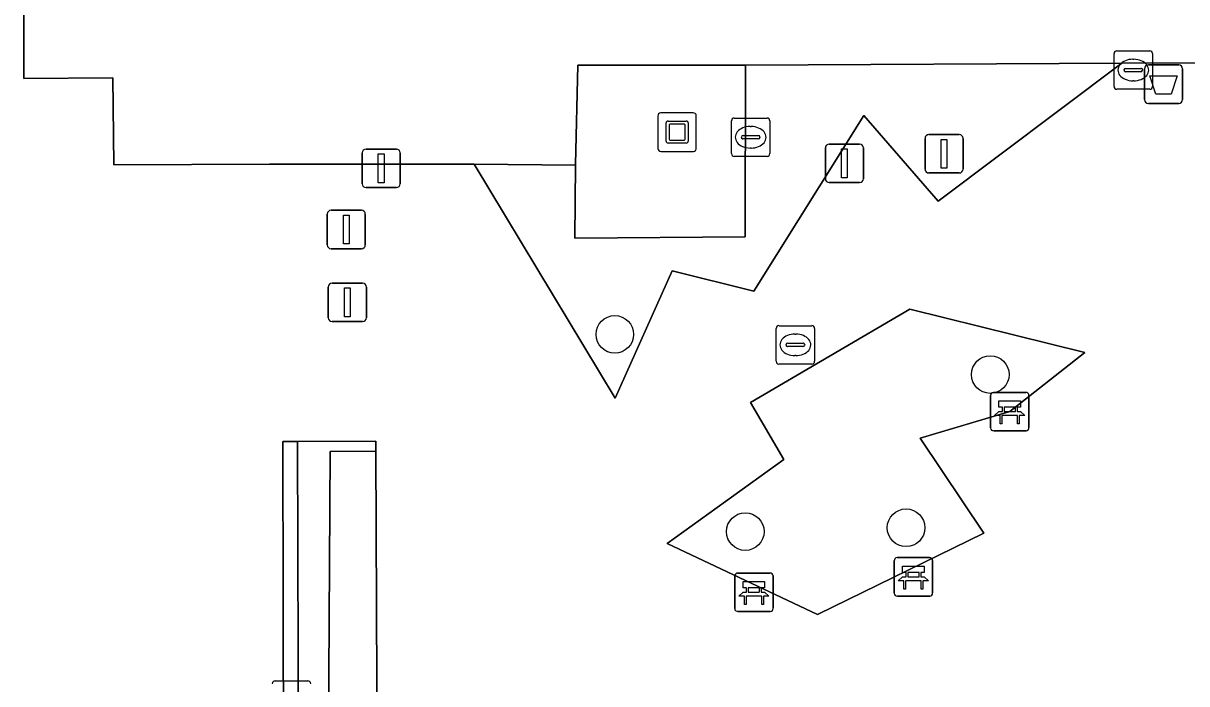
# Model space of a CAD drawing. Extents: x 160203 to 161530, y 379528 to 381797.
# Drawn here: x 160857.11 to 160887.38, y 380752.03 to 380769.2 of the extents above; entities that cross this region are included whole.
import ezdxf

# ---------------------------------------------------------------- set-up
doc = ezdxf.new("R2010")
doc.units = 0
for name, color, linetype in [('IMGEO_Afsluitpaal', 7, 'Continuous'), ('IMGEO_Afvalbak', 7, 'Continuous'), ('IMGEO_Bank', 7, 'Continuous'), ('IMGEO_Boom', 7, 'Continuous'), ('IMGEO_Groenvoorziening', 7, 'Continuous'), ('IMGEO_Haag', 7, 'Continuous'), ('IMGEO_Kolk', 7, 'Continuous'), ('IMGEO_Kunstobject', 7, 'Continuous'), ('IMGEO_Lichtmast', 7, 'Continuous'), ('IMGEO_Muur', 7, 'Continuous'), ('IMGEO_Parkeervlak_open', 7, 'Continuous'), ('IMGEO_Rioolput', 7, 'Continuous')]:
    doc.layers.add(name, color=color, linetype=linetype)

msp = doc.modelspace()

# ---------------------------------------------------------------- linework, layer by layer
at = {"layer": 'IMGEO_Afsluitpaal'}
for p, q in [((160880.575, 380765.409), (160880.575, 380766.209)), ((160880.575, 380766.209), (160880.575, 380765.409)), ((160880.675, 380766.309), (160881.465, 380766.309)), ((160881.465, 380766.309), (160880.675, 380766.309)), ((160881.565, 380766.209), (160881.565, 380765.409)), ((160881.565, 380765.409), (160881.565, 380766.209)), ((160881.465, 380765.309), (160880.675, 380765.309)), ((160880.675, 380765.309), (160881.465, 380765.309)), ((160865.023, 380763.44), (160865.023, 380764.24)), ((160865.023, 380764.24), (160865.023, 380763.44)), ((160865.123, 380764.34), (160865.913, 380764.34)), ((160865.913, 380764.34), (160865.123, 380764.34)), ((160866.013, 380764.24), (160866.013, 380763.44)), ((160866.013, 380763.44), (160866.013, 380764.24)), ((160865.913, 380763.34), (160865.123, 380763.34)), ((160865.123, 380763.34), (160865.913, 380763.34)), ((160865.15, 380762.443), (160865.94, 380762.443)), ((160865.94, 380762.443), (160865.15, 380762.443)), ((160865.05, 380761.543), (160865.05, 380762.343)), ((160865.05, 380762.343), (160865.05, 380761.543)), ((160866.04, 380762.343), (160866.04, 380761.543)), ((160866.04, 380761.543), (160866.04, 380762.343)), ((160865.94, 380761.443), (160865.15, 380761.443)), ((160865.15, 380761.443), (160865.94, 380761.443))]:
    msp.add_line(p, q, dxfattribs=at)
for points in [[(160880.995, 380766.184), (160881.145, 380766.184), (160881.145, 380765.434), (160880.995, 380765.434), (160880.995, 380766.184)], [(160865.443, 380764.215), (160865.593, 380764.215), (160865.593, 380763.465), (160865.443, 380763.465), (160865.443, 380764.215)], [(160865.47, 380762.318), (160865.62, 380762.318), (160865.62, 380761.568), (160865.47, 380761.568), (160865.47, 380762.318)]]:
    msp.add_lwpolyline(points, dxfattribs=at)
for centre, start, end in [((160880.675, 380766.209), 90, 180), ((160880.675, 380766.209), 90, 180), ((160881.465, 380766.209), 0, 90), ((160881.465, 380766.209), 360, 90), ((160880.675, 380765.409), 180, 270), ((160880.675, 380765.409), 180, 270), ((160881.465, 380765.409), 270, 0), ((160881.465, 380765.409), 270, 0), ((160865.123, 380764.24), 90, 180), ((160865.123, 380764.24), 90, 180), ((160865.913, 380764.24), 0, 90), ((160865.913, 380764.24), 360, 90), ((160865.123, 380763.44), 180, 270), ((160865.123, 380763.44), 180, 270), ((160865.913, 380763.44), 270, 0), ((160865.913, 380763.44), 270, 0), ((160865.15, 380762.343), 90, 180), ((160865.15, 380762.343), 90, 180), ((160865.94, 380762.343), 0, 90), ((160865.94, 380762.343), 360, 90), ((160865.15, 380761.543), 180, 270), ((160865.15, 380761.543), 180, 270), ((160865.94, 380761.543), 270, 0), ((160865.94, 380761.543), 270, 0)]:
    msp.add_arc(centre, 0.1, start, end, dxfattribs=at)
at = {"layer": 'IMGEO_Afvalbak'}
for p, q in [((160886.285, 380767.219), (160886.285, 380768.019)), ((160886.285, 380768.019), (160886.285, 380767.219)), ((160886.385, 380768.119), (160887.175, 380768.119)), ((160887.175, 380768.119), (160886.385, 380768.119)), ((160887.275, 380768.019), (160887.275, 380767.219)), ((160887.275, 380767.219), (160887.275, 380768.019)), ((160887.175, 380767.119), (160886.385, 380767.119)), ((160886.385, 380767.119), (160887.175, 380767.119))]:
    msp.add_line(p, q, dxfattribs=at)
msp.add_lwpolyline([(160886.428, 380767.833), (160887.132, 380767.833), (160886.983, 380767.363), (160886.577, 380767.363), (160886.428, 380767.833)], dxfattribs=at)
for centre, start, end in [((160886.385, 380768.019), 90, 180), ((160886.385, 380768.019), 90, 180), ((160887.175, 380768.019), 0, 90), ((160887.175, 380768.019), 360, 90), ((160886.385, 380767.219), 180, 270), ((160886.385, 380767.219), 180, 270), ((160887.175, 380767.219), 270, 0), ((160887.175, 380767.219), 270, 0)]:
    msp.add_arc(centre, 0.1, start, end, dxfattribs=at)
at = {"layer": 'IMGEO_Bank'}
for p, q in [((160882.28, 380758.678), (160882.28, 380759.519)), ((160882.28, 380759.519), (160882.28, 380758.678)), ((160882.355, 380759.603), (160883.196, 380759.603)), ((160883.196, 380759.603), (160882.355, 380759.603)), ((160883.28, 380759.528), (160883.28, 380758.687)), ((160883.28, 380758.687), (160883.28, 380759.528)), ((160882.589, 380759.109), (160882.589, 380759.215)), ((160882.633, 380759.215), (160882.633, 380759.109)), ((160882.921, 380759.221), (160882.639, 380759.221)), ((160882.639, 380759.103), (160882.921, 380759.103)), ((160882.927, 380759.109), (160882.927, 380759.215)), ((160882.971, 380759.215), (160882.971, 380759.109)), ((160882.977, 380759.001), (160882.584, 380759.001)), ((160883.205, 380758.603), (160882.364, 380758.603)), ((160882.364, 380758.603), (160883.205, 380758.603)), ((160879.773, 380754.379), (160879.773, 380755.22)), ((160879.773, 380755.22), (160879.773, 380754.379)), ((160879.848, 380755.304), (160880.689, 380755.304)), ((160880.689, 380755.304), (160879.848, 380755.304)), ((160880.773, 380755.229), (160880.773, 380754.388)), ((160880.773, 380754.388), (160880.773, 380755.229)), ((160875.698, 380754.905), (160876.539, 380754.905)), ((160876.539, 380754.905), (160875.698, 380754.905)), ((160880.082, 380754.81), (160880.082, 380754.916)), ((160880.126, 380754.916), (160880.126, 380754.81)), ((160880.414, 380754.922), (160880.132, 380754.922)), ((160880.42, 380754.81), (160880.42, 380754.916)), ((160880.464, 380754.916), (160880.464, 380754.81)), ((160875.623, 380753.98), (160875.623, 380754.821)), ((160875.623, 380754.821), (160875.623, 380753.98)), ((160876.623, 380754.83), (160876.623, 380753.989)), ((160876.623, 380753.989), (160876.623, 380754.83)), ((160880.47, 380754.702), (160880.077, 380754.702)), ((160880.132, 380754.804), (160880.414, 380754.804)), ((160876.32, 380754.303), (160875.927, 380754.303)), ((160875.932, 380754.411), (160875.932, 380754.517)), ((160875.976, 380754.517), (160875.976, 380754.411)), ((160876.264, 380754.523), (160875.982, 380754.523)), ((160875.982, 380754.405), (160876.264, 380754.405)), ((160876.27, 380754.411), (160876.27, 380754.517)), ((160876.314, 380754.517), (160876.314, 380754.411)), ((160880.698, 380754.304), (160879.857, 380754.304)), ((160879.857, 380754.304), (160880.698, 380754.304)), ((160876.548, 380753.905), (160875.707, 380753.905)), ((160875.707, 380753.905), (160876.548, 380753.905))]:
    msp.add_line(p, q, dxfattribs=at)
for points in [[(160882.527, 380759.001), (160882.385, 380759.001), (160882.497, 380759.103), (160882.583, 380759.103)], [(160882.583, 380759.221), (160882.497, 380759.221), (160882.497, 380759.382), (160883.06, 380759.382), (160883.06, 380759.221), (160882.977, 380759.221)], [(160882.977, 380759.103), (160883.06, 380759.103), (160883.172, 380759.001), (160883.033, 380759.001)], [(160882.577, 380758.994), (160882.577, 380758.787), (160882.534, 380758.787), (160882.534, 380758.994)], [(160883.027, 380758.994), (160883.027, 380758.787), (160882.983, 380758.787), (160882.983, 380758.994)], [(160880.076, 380754.922), (160879.99, 380754.922), (160879.99, 380755.083), (160880.553, 380755.083), (160880.553, 380754.922), (160880.47, 380754.922)], [(160875.926, 380754.523), (160875.84, 380754.523), (160875.84, 380754.684), (160876.403, 380754.684), (160876.403, 380754.523), (160876.32, 380754.523)], [(160880.02, 380754.702), (160879.878, 380754.702), (160879.99, 380754.804), (160880.076, 380754.804)], [(160880.07, 380754.695), (160880.07, 380754.488), (160880.027, 380754.488), (160880.027, 380754.695)], [(160880.47, 380754.804), (160880.553, 380754.804), (160880.665, 380754.702), (160880.526, 380754.702)], [(160880.52, 380754.695), (160880.52, 380754.488), (160880.476, 380754.488), (160880.476, 380754.695)], [(160875.87, 380754.303), (160875.728, 380754.303), (160875.84, 380754.405), (160875.926, 380754.405)], [(160875.92, 380754.296), (160875.92, 380754.089), (160875.877, 380754.089), (160875.877, 380754.296)], [(160876.32, 380754.405), (160876.403, 380754.405), (160876.515, 380754.303), (160876.376, 380754.303)], [(160876.37, 380754.296), (160876.37, 380754.089), (160876.326, 380754.089), (160876.326, 380754.296)]]:
    msp.add_lwpolyline(points, dxfattribs=at)
for centre, radius, start, end in [((160882.358, 380759.525), 0.0779, 92.4484, 184.2845), ((160882.358, 380759.525), 0.0779, 92.4484, 184.2845), ((160883.202, 380759.525), 0.0779, 2.4484, 94.2845), ((160883.202, 380759.525), 0.0779, 2.4484, 94.2845), ((160882.582, 380759.214), 0.00671, 2.8957, 87.1043), ((160882.582, 380759.11), 0.00671, 272.8957, 357.1043), ((160882.639, 380759.214), 0.00671, 92.8957, 177.1043), ((160882.639, 380759.11), 0.00671, 182.8957, 267.1043), ((160882.921, 380759.214), 0.00671, 2.8957, 87.1043), ((160882.921, 380759.11), 0.00671, 272.8957, 357.1043), ((160882.978, 380759.214), 0.00671, 92.8957, 177.1043), ((160882.978, 380759.11), 0.00671, 182.8957, 267.1043), ((160882.527, 380758.994), 0.00671, 2.8957, 87.1043), ((160882.584, 380758.994), 0.00671, 92.8957, 177.1043), ((160882.976, 380758.994), 0.00671, 2.8957, 87.1043), ((160883.033, 380758.994), 0.00671, 92.8957, 177.1043), ((160882.358, 380758.681), 0.0779, 182.4484, 274.2845), ((160882.358, 380758.681), 0.0779, 182.4484, 274.2845), ((160883.202, 380758.681), 0.0779, 272.4484, 4.2845), ((160883.202, 380758.681), 0.0779, 272.4484, 4.2845), ((160879.851, 380755.226), 0.0779, 92.4484, 184.2845), ((160879.851, 380755.226), 0.0779, 92.4484, 184.2845), ((160880.695, 380755.226), 0.0779, 2.4484, 94.2845), ((160880.695, 380755.226), 0.0779, 2.4484, 94.2845), ((160875.701, 380754.827), 0.0779, 92.4484, 184.2845), ((160875.701, 380754.827), 0.0779, 92.4484, 184.2845), ((160876.545, 380754.827), 0.0779, 2.4484, 94.2845), ((160876.545, 380754.827), 0.0779, 2.4484, 94.2845), ((160880.075, 380754.915), 0.00671, 2.8957, 87.1043), ((160880.132, 380754.915), 0.00671, 92.8957, 177.1043), ((160880.414, 380754.915), 0.00671, 2.8957, 87.1043), ((160880.471, 380754.915), 0.00671, 92.8957, 177.1043), ((160880.02, 380754.695), 0.00671, 2.8957, 87.1043), ((160880.077, 380754.695), 0.00671, 92.8957, 177.1043), ((160880.075, 380754.811), 0.00671, 272.8957, 357.1043), ((160880.132, 380754.811), 0.00671, 182.8957, 267.1043), ((160880.414, 380754.811), 0.00671, 272.8957, 357.1043), ((160880.471, 380754.811), 0.00671, 182.8957, 267.1043), ((160880.469, 380754.695), 0.00671, 2.8957, 87.1043), ((160880.526, 380754.695), 0.00671, 92.8957, 177.1043), ((160875.87, 380754.296), 0.00671, 2.8957, 87.1043), ((160875.927, 380754.296), 0.00671, 92.8957, 177.1043), ((160875.925, 380754.516), 0.00671, 2.8957, 87.1043), ((160875.925, 380754.412), 0.00671, 272.8957, 357.1043), ((160875.982, 380754.516), 0.00671, 92.8957, 177.1043), ((160875.982, 380754.412), 0.00671, 182.8957, 267.1043), ((160876.264, 380754.516), 0.00671, 2.8957, 87.1043), ((160876.264, 380754.412), 0.00671, 272.8957, 357.1043), ((160876.321, 380754.516), 0.00671, 92.8957, 177.1043), ((160876.321, 380754.412), 0.00671, 182.8957, 267.1043), ((160876.319, 380754.296), 0.00671, 2.8957, 87.1043), ((160876.376, 380754.296), 0.00671, 92.8957, 177.1043), ((160879.851, 380754.382), 0.0779, 182.4484, 274.2845), ((160879.851, 380754.382), 0.0779, 182.4484, 274.2845), ((160880.695, 380754.382), 0.0779, 272.4484, 4.2845), ((160880.695, 380754.382), 0.0779, 272.4484, 4.2845), ((160875.701, 380753.983), 0.0779, 182.4484, 274.2845), ((160875.701, 380753.983), 0.0779, 182.4484, 274.2845), ((160876.545, 380753.983), 0.0779, 272.4484, 4.2845), ((160876.545, 380753.983), 0.0779, 272.4484, 4.2845)]:
    msp.add_arc(centre, radius, start, end, dxfattribs=at)
at = {"layer": 'IMGEO_Boom'}
for centre in [(160872.504, 380761.112), (160882.273, 380760.066), (160875.899, 380755.982), (160880.082, 380756.082)]:
    msp.add_circle(centre, 0.489, dxfattribs=at)
at = {"layer": 'IMGEO_Groenvoorziening'}
for points in [[(160889.865, 380777.392), (160888.533, 380781.612), (160888.428, 380781.929), (160888.317, 380781.905), (160862.044, 380776.218), (160863.278, 380770.473), (160860.088, 380769.786), (160858.834, 380775.541), (160857.114, 380775.173), (160857.128, 380767.765), (160859.443, 380767.782), (160859.472, 380765.525), (160863.523, 380765.538), (160868.849, 380765.538), (160871.481, 380765.511), (160871.481, 380765.528), (160871.541, 380768.117), (160875.906, 380768.117), (160885.697, 380768.163), (160888.514, 380768.176)], [(160885.697, 380768.163), (160875.906, 380768.117), (160875.897, 380763.646), (160871.465, 380763.61), (160871.481, 380765.511), (160868.849, 380765.538), (160872.511, 380759.455), (160873.998, 380762.768), (160876.12, 380762.239), (160878.984, 380766.802), (160880.915, 380764.579)], [(160875.906, 380768.117), (160871.541, 380768.117), (160871.481, 380765.528), (160871.481, 380765.511), (160871.465, 380763.61), (160875.897, 380763.646)], [(160873.87, 380755.671), (160877.774, 380753.827), (160882.107, 380755.945), (160880.451, 380758.416), (160882.78, 380759.103), (160884.729, 380760.636), (160880.18, 380761.77), (160876.038, 380759.342), (160876.906, 380757.861)], [(160865.097, 380758.065), (160866.286, 380758.072), (160866.285, 380758.332), (160864.251, 380758.327), (160864.277, 380750), (160864.306, 380740.997), (160865.743, 380740.981), (160865.748, 380739.712), (160866.364, 380739.715), (160866.355, 380741.916), (160865.006, 380742.01)], [(160866.286, 380758.072), (160865.097, 380758.065), (160865.006, 380742.01), (160866.355, 380741.916), (160866.32, 380750)]]:
    msp.add_lwpolyline(points, close=True, dxfattribs=at)
at = {"layer": 'IMGEO_Haag'}
msp.add_lwpolyline([(160866.286, 380758.072), (160865.097, 380758.065), (160865.006, 380742.01), (160866.355, 380741.916), (160866.32, 380750)], close=True, dxfattribs=at)
at = {"layer": 'IMGEO_Kolk'}
for p, q in [((160885.568, 380768.487), (160886.42, 380768.487)), ((160885.493, 380767.561), (160885.493, 380768.413)), ((160885.981, 380768.267), (160886.006, 380768.267)), ((160886.494, 380768.413), (160886.494, 380767.561)), ((160885.752, 380767.981), (160885.752, 380767.993)), ((160886.19, 380767.944), (160885.792, 380767.944)), ((160885.795, 380768.03), (160886.193, 380768.03)), ((160886.236, 380767.993), (160886.236, 380767.981)), ((160886.004, 380767.707), (160885.979, 380767.707)), ((160886.42, 380767.487), (160885.568, 380767.487)), ((160875.538, 380765.812), (160875.538, 380766.664)), ((160875.613, 380766.738), (160876.465, 380766.738)), ((160876.539, 380766.664), (160876.539, 380765.812)), ((160876.026, 380766.518), (160876.051, 380766.518)), ((160875.797, 380766.232), (160875.797, 380766.244)), ((160876.235, 380766.195), (160875.837, 380766.195)), ((160875.84, 380766.281), (160876.238, 380766.281)), ((160876.281, 380766.244), (160876.281, 380766.232)), ((160876.049, 380765.958), (160876.024, 380765.958)), ((160876.465, 380765.738), (160875.613, 380765.738)), ((160863.667, 380752.099), (160864.519, 380752.099))]:
    msp.add_line(p, q, dxfattribs=at)
for points in [[(160885.568, 380768.487), (160886.42, 380768.487)], [(160885.493, 380767.561), (160885.493, 380768.413)], [(160886.494, 380768.413), (160886.494, 380767.561)], [(160886.42, 380767.487), (160885.568, 380767.487)], [(160875.538, 380765.812), (160875.538, 380766.664)], [(160875.613, 380766.738), (160876.465, 380766.738)], [(160876.539, 380766.664), (160876.539, 380765.812)], [(160876.465, 380765.738), (160875.613, 380765.738)], [(160863.667, 380752.099), (160864.519, 380752.099)]]:
    msp.add_lwpolyline(points, dxfattribs=at)
for centre, radius, start, end in [((160885.57, 380768.411), 0.0765, 91.552, 178.448), ((160885.57, 380768.411), 0.0765, 91.552, 178.448), ((160886.418, 380768.411), 0.0765, 1.552, 88.448), ((160886.418, 380768.411), 0.0765, 1.552, 88.448), ((160885.792, 380767.99), 0.0403, 85.8775, 175.7526), ((160885.789, 380767.98), 0.0366, 178.938, 274.7102), ((160886.193, 380767.987), 0.043, 264.8664, 352.4533), ((160886.197, 380767.992), 0.0386, 1.7309, 96.639), ((160885.57, 380767.563), 0.0765, 181.552, 268.448), ((160885.57, 380767.563), 0.0765, 181.552, 268.448), ((160886.418, 380767.563), 0.0765, 271.552, 358.448), ((160886.418, 380767.563), 0.0765, 271.552, 358.448), ((160875.615, 380766.662), 0.0765, 91.552, 178.448), ((160875.615, 380766.662), 0.0765, 91.552, 178.448), ((160876.463, 380766.662), 0.0765, 1.552, 88.448), ((160876.463, 380766.662), 0.0765, 1.552, 88.448), ((160875.837, 380766.241), 0.0403, 85.8775, 175.7526), ((160875.834, 380766.231), 0.0366, 178.938, 274.7102), ((160876.238, 380766.238), 0.043, 264.8664, 352.4533), ((160876.242, 380766.243), 0.0386, 1.7309, 96.639), ((160875.615, 380765.814), 0.0765, 181.552, 268.448), ((160875.615, 380765.814), 0.0765, 181.552, 268.448), ((160876.463, 380765.814), 0.0765, 271.552, 358.448), ((160876.463, 380765.814), 0.0765, 271.552, 358.448), ((160863.669, 380752.023), 0.0765, 91.552, 178.448), ((160863.669, 380752.023), 0.0765, 91.552, 178.448), ((160864.517, 380752.023), 0.0765, 1.552, 88.448), ((160864.517, 380752.023), 0.0765, 1.552, 88.448)]:
    msp.add_arc(centre, radius, start, end, dxfattribs=at)
for centre, major_axis, ratio, start_param, end_param in [((160885.98, 380767.987), (-0.387, 0.002), 0.722429, 4.712389, 7.853982), ((160886.005, 380767.987), (-0.39, 0.002), 0.717154, 1.570796, 4.712389), ((160876.025, 380766.238), (-0.387, 0.002), 0.722429, 4.712389, 7.853982), ((160876.05, 380766.238), (-0.39, 0.002), 0.717154, 1.570796, 4.712389)]:
    msp.add_ellipse(centre, major_axis=major_axis, ratio=ratio, start_param=start_param, end_param=end_param, dxfattribs=at)
at = {"layer": 'IMGEO_Kunstobject'}
for p, q in [((160873.625, 380766.788), (160873.625, 380765.947)), ((160873.625, 380766.788), (160873.625, 380765.947)), ((160874.541, 380766.872), (160873.7, 380766.872)), ((160874.541, 380766.872), (160873.7, 380766.872)), ((160873.889, 380766.66), (160874.363, 380766.66)), ((160874.625, 380765.956), (160874.625, 380766.797)), ((160874.625, 380765.956), (160874.625, 380766.797)), ((160873.839, 380766.136), (160873.839, 380766.61)), ((160873.919, 380766.56), (160873.919, 380766.186)), ((160874.313, 380766.58), (160873.939, 380766.58)), ((160874.333, 380766.186), (160874.333, 380766.56)), ((160874.413, 380766.61), (160874.413, 380766.136)), ((160874.363, 380766.086), (160873.889, 380766.086)), ((160873.939, 380766.166), (160874.313, 380766.166)), ((160873.709, 380765.872), (160874.55, 380765.872)), ((160873.709, 380765.872), (160874.55, 380765.872))]:
    msp.add_line(p, q, dxfattribs=at)
for centre, radius, start, end in [((160873.703, 380766.794), 0.0779, 92.4484, 184.2845), ((160873.703, 380766.794), 0.0779, 92.4484, 184.2845), ((160873.889, 380766.61), 0.05, 90, 180), ((160874.363, 380766.61), 0.05, 360, 90), ((160874.547, 380766.794), 0.0779, 2.4484, 94.2845), ((160874.547, 380766.794), 0.0779, 2.4484, 94.2845), ((160873.939, 380766.56), 0.02, 90, 180), ((160874.313, 380766.56), 0.02, 360, 90), ((160873.889, 380766.136), 0.05, 180, 270), ((160873.939, 380766.186), 0.02, 180, 270), ((160874.313, 380766.186), 0.02, 270, 0), ((160874.363, 380766.136), 0.05, 270, 0), ((160873.703, 380765.95), 0.0779, 182.4484, 274.2845), ((160873.703, 380765.95), 0.0779, 182.4484, 274.2845), ((160874.547, 380765.95), 0.0779, 272.4484, 4.2845), ((160874.547, 380765.95), 0.0779, 272.4484, 4.2845)]:
    msp.add_arc(centre, radius, start, end, dxfattribs=at)
at = {"layer": 'IMGEO_Lichtmast'}
for p, q in [((160878.082, 380766.06), (160878.872, 380766.06)), ((160878.872, 380766.06), (160878.082, 380766.06)), ((160865.931, 380765.031), (160865.931, 380765.831)), ((160865.931, 380765.831), (160865.931, 380765.031)), ((160866.031, 380765.931), (160866.821, 380765.931)), ((160866.821, 380765.931), (160866.031, 380765.931)), ((160866.921, 380765.831), (160866.921, 380765.031)), ((160866.921, 380765.031), (160866.921, 380765.831)), ((160877.982, 380765.16), (160877.982, 380765.96)), ((160877.982, 380765.96), (160877.982, 380765.16)), ((160878.972, 380765.96), (160878.972, 380765.16)), ((160878.972, 380765.16), (160878.972, 380765.96)), ((160866.821, 380764.931), (160866.031, 380764.931)), ((160866.031, 380764.931), (160866.821, 380764.931)), ((160878.872, 380765.06), (160878.082, 380765.06)), ((160878.082, 380765.06), (160878.872, 380765.06))]:
    msp.add_line(p, q, dxfattribs=at)
for points in [[(160866.351, 380765.806), (160866.501, 380765.806), (160866.501, 380765.056), (160866.351, 380765.056), (160866.351, 380765.806)], [(160878.402, 380765.935), (160878.552, 380765.935), (160878.552, 380765.185), (160878.402, 380765.185), (160878.402, 380765.935)]]:
    msp.add_lwpolyline(points, dxfattribs=at)
for centre, start, end in [((160878.082, 380765.96), 90, 180), ((160878.082, 380765.96), 90, 180), ((160878.872, 380765.96), 0, 90), ((160878.872, 380765.96), 360, 90), ((160866.031, 380765.831), 90, 180), ((160866.031, 380765.831), 90, 180), ((160866.821, 380765.831), 0, 90), ((160866.821, 380765.831), 360, 90), ((160878.082, 380765.16), 180, 270), ((160878.082, 380765.16), 180, 270), ((160878.872, 380765.16), 270, 0), ((160878.872, 380765.16), 270, 0), ((160866.031, 380765.031), 180, 270), ((160866.031, 380765.031), 180, 270), ((160866.821, 380765.031), 270, 0), ((160866.821, 380765.031), 270, 0)]:
    msp.add_arc(centre, 0.1, start, end, dxfattribs=at)
at = {"layer": 'IMGEO_Muur'}
msp.add_lwpolyline([(160864.251, 380758.327), (160863.867, 380758.326), (160863.888, 380750), (160863.91, 380740.997), (160864.306, 380740.997), (160864.277, 380750)], close=True, dxfattribs=at)
at = {"layer": 'IMGEO_Parkeervlak_open'}
msp.add_lwpolyline([(160888.514, 380768.176), (160885.697, 380768.163), (160880.915, 380764.579), (160878.984, 380766.802), (160876.12, 380762.239), (160873.998, 380762.768), (160872.511, 380759.455), (160868.849, 380765.538), (160863.523, 380765.538), (160859.472, 380765.525), (160859.443, 380767.782), (160857.128, 380767.765), (160857.114, 380775.173)], dxfattribs=at)
for points in [[(160873.87, 380755.671), (160876.906, 380757.861), (160876.038, 380759.342), (160880.18, 380761.77), (160884.729, 380760.636), (160882.78, 380759.103), (160880.451, 380758.416), (160882.107, 380755.945), (160877.774, 380753.827)], [(160866.32, 380750), (160866.355, 380741.916), (160866.364, 380739.715), (160865.748, 380739.712), (160865.743, 380740.981), (160864.306, 380740.997), (160863.91, 380740.997), (160863.888, 380750), (160863.867, 380758.326), (160864.251, 380758.327), (160866.285, 380758.332), (160866.286, 380758.072)]]:
    msp.add_lwpolyline(points, close=True, dxfattribs=at)
at = {"layer": 'IMGEO_Rioolput'}
for p, q in [((160876.701, 380760.412), (160876.701, 380761.264)), ((160876.776, 380761.338), (160877.628, 380761.338)), ((160877.702, 380761.264), (160877.702, 380760.412)), ((160877.189, 380761.118), (160877.214, 380761.118)), ((160876.96, 380760.832), (160876.96, 380760.844)), ((160877.398, 380760.795), (160877, 380760.795)), ((160877.003, 380760.881), (160877.401, 380760.881)), ((160877.444, 380760.844), (160877.444, 380760.832)), ((160877.628, 380760.338), (160876.776, 380760.338)), ((160877.212, 380760.558), (160877.187, 380760.558))]:
    msp.add_line(p, q, dxfattribs=at)
for points in [[(160876.701, 380760.412), (160876.701, 380761.264)], [(160876.776, 380761.338), (160877.628, 380761.338)], [(160877.702, 380761.264), (160877.702, 380760.412)], [(160877.628, 380760.338), (160876.776, 380760.338)]]:
    msp.add_lwpolyline(points, dxfattribs=at)
for centre, radius, start, end in [((160876.778, 380761.262), 0.0765, 91.552, 178.448), ((160876.778, 380761.262), 0.0765, 91.552, 178.448), ((160877.626, 380761.262), 0.0765, 1.552, 88.448), ((160877.626, 380761.262), 0.0765, 1.552, 88.448), ((160877, 380760.841), 0.0403, 85.8775, 175.7526), ((160876.997, 380760.831), 0.0366, 178.938, 274.7102), ((160877.401, 380760.838), 0.043, 264.8664, 352.4533), ((160877.405, 380760.843), 0.0386, 1.7309, 96.639), ((160876.778, 380760.414), 0.0765, 181.552, 268.448), ((160876.778, 380760.414), 0.0765, 181.552, 268.448), ((160877.626, 380760.414), 0.0765, 271.552, 358.448), ((160877.626, 380760.414), 0.0765, 271.552, 358.448)]:
    msp.add_arc(centre, radius, start, end, dxfattribs=at)
for centre, major_axis, ratio, start_param, end_param in [((160877.188, 380760.838), (-0.387, 0.002), 0.722429, 4.712389, 7.853982), ((160877.213, 380760.838), (-0.39, 0.002), 0.717154, 1.570796, 4.712389)]:
    msp.add_ellipse(centre, major_axis=major_axis, ratio=ratio, start_param=start_param, end_param=end_param, dxfattribs=at)

doc.saveas('drawing.dxf')
